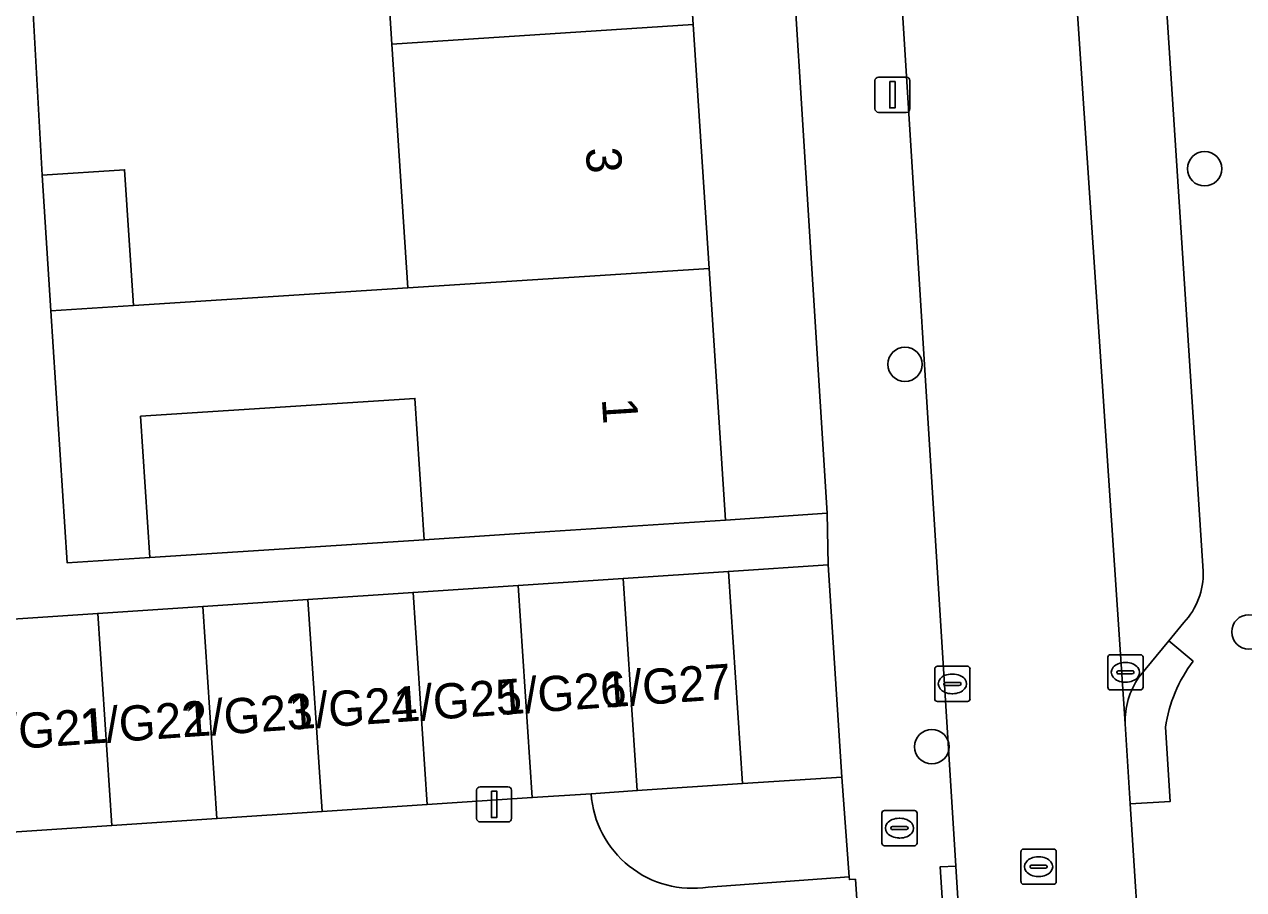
# Model space of a CAD drawing. Extents: x 159680 to 160786, y 387323 to 388340.
# Drawn here: x 160319.95 to 160354.58, y 388076.5 to 388101.06 of the extents above; entities that cross this region are included whole.
import ezdxf

# ---------------------------------------------------------------- set-up
doc = ezdxf.new("R2010")
doc.units = 0
for name, color, linetype in [('IMGEO_Boom', 7, 'Continuous'), ('IMGEO_Brandkraan', 7, 'Continuous'), ('IMGEO_Erf', 7, 'Continuous'), ('IMGEO_Kolk', 7, 'Continuous'), ('IMGEO_Lichtmast', 7, 'Continuous'), ('IMGEO_Muur', 7, 'Continuous'), ('IMGEO_Pand', 7, 'Continuous'), ('IMGEO_Pand_nummerreeks', 7, 'Continuous'), ('IMGEO_Parkeervlak_open', 7, 'Continuous'), ('IMGEO_Rijbaan_lokaal_open', 7, 'Continuous'), ('IMGEO_Rioolput', 7, 'Continuous'), ('IMGEO_Voetpad_open', 7, 'Continuous')]:
    doc.layers.add(name, color=color, linetype=linetype)

msp = doc.modelspace()

# ---------------------------------------------------------------- linework, layer by layer
at = {"layer": 'IMGEO_Boom'}
for centre in [(160353.477, 388096.961), (160344.964, 388091.408), (160354.735, 388083.812), (160345.727, 388080.553)]:
    msp.add_circle(centre, 0.489, dxfattribs=at)
at = {"layer": 'IMGEO_Brandkraan'}
for p, q in [((160344.307, 388077.815), (160344.307, 388078.667)), ((160344.382, 388078.741), (160345.234, 388078.741)), ((160344.795, 388078.521), (160344.82, 388078.521)), ((160345.308, 388078.667), (160345.308, 388077.815)), ((160344.566, 388078.235), (160344.566, 388078.247)), ((160345.004, 388078.198), (160344.606, 388078.198)), ((160344.609, 388078.284), (160345.007, 388078.284)), ((160345.05, 388078.247), (160345.05, 388078.235)), ((160344.818, 388077.961), (160344.793, 388077.961)), ((160345.234, 388077.741), (160344.382, 388077.741))]:
    msp.add_line(p, q, dxfattribs=at)
for points in [[(160344.307, 388077.815), (160344.307, 388078.667)], [(160344.382, 388078.741), (160345.234, 388078.741)], [(160345.308, 388078.667), (160345.308, 388077.815)], [(160345.234, 388077.741), (160344.382, 388077.741)]]:
    msp.add_lwpolyline(points, dxfattribs=at)
for centre, radius, start, end in [((160344.384, 388078.665), 0.0765, 91.552, 178.448), ((160344.384, 388078.665), 0.0765, 91.552, 178.448), ((160345.232, 388078.665), 0.0765, 1.552, 88.448), ((160345.232, 388078.665), 0.0765, 1.552, 88.448), ((160344.606, 388078.244), 0.0403, 85.8775, 175.7526), ((160344.603, 388078.234), 0.0366, 178.938, 274.7102), ((160345.007, 388078.241), 0.043, 264.8664, 352.4533), ((160345.011, 388078.246), 0.0386, 1.7309, 96.639), ((160344.384, 388077.817), 0.0765, 181.552, 268.448), ((160344.384, 388077.817), 0.0765, 181.552, 268.448), ((160345.232, 388077.817), 0.0765, 271.552, 358.448), ((160345.232, 388077.817), 0.0765, 271.552, 358.448)]:
    msp.add_arc(centre, radius, start, end, dxfattribs=at)
for centre, major_axis, ratio, start_param, end_param in [((160344.794, 388078.241), (-0.387, 0.002), 0.722429, 4.712389, 7.853982), ((160344.819, 388078.241), (-0.39, 0.002), 0.717154, 1.570796, 4.712389)]:
    msp.add_ellipse(centre, major_axis=major_axis, ratio=ratio, start_param=start_param, end_param=end_param, dxfattribs=at)
at = {"layer": 'IMGEO_Erf'}
for points in [[(160340.123, 388129.161), (160337.14, 388128.974), (160337.603, 388121.83), (160338.052, 388114.905), (160338.501, 388107.98), (160338.95, 388101.055), (160339.399, 388094.13), (160339.862, 388086.984), (160342.749, 388087.181)], [(160331.04, 388090.44), (160323.247, 388089.935), (160323.506, 388085.925), (160331.3, 388086.429)], [(160342.783, 388085.715), (160339.946, 388085.529), (160340.346, 388079.504), (160343.168, 388079.685)]]:
    msp.add_lwpolyline(points, close=True, dxfattribs=at)
msp.add_lwpolyline([(160320.108, 388102.915), (160320.449, 388096.78), (160322.794, 388096.932), (160323.043, 388093.076), (160330.837, 388093.578), (160330.388, 388100.5), (160330.119, 388104.664)], dxfattribs=at)
at = {"layer": 'IMGEO_Kolk'}
for p, q in [((160350.726, 388082.239), (160350.726, 388083.091)), ((160350.801, 388083.165), (160351.653, 388083.165)), ((160351.727, 388083.091), (160351.727, 388082.239)), ((160345.81, 388081.911), (160345.81, 388082.763)), ((160345.885, 388082.837), (160346.737, 388082.837)), ((160346.811, 388082.763), (160346.811, 388081.911)), ((160350.985, 388082.659), (160350.985, 388082.671)), ((160351.028, 388082.708), (160351.426, 388082.708)), ((160351.214, 388082.945), (160351.239, 388082.945)), ((160351.469, 388082.671), (160351.469, 388082.659)), ((160346.069, 388082.331), (160346.069, 388082.343)), ((160346.507, 388082.294), (160346.109, 388082.294)), ((160346.112, 388082.38), (160346.51, 388082.38)), ((160346.298, 388082.617), (160346.323, 388082.617)), ((160346.553, 388082.343), (160346.553, 388082.331)), ((160351.423, 388082.622), (160351.025, 388082.622)), ((160351.237, 388082.385), (160351.212, 388082.385)), ((160346.321, 388082.057), (160346.296, 388082.057)), ((160351.653, 388082.165), (160350.801, 388082.165)), ((160346.737, 388081.837), (160345.885, 388081.837))]:
    msp.add_line(p, q, dxfattribs=at)
for points in [[(160350.726, 388082.239), (160350.726, 388083.091)], [(160350.801, 388083.165), (160351.653, 388083.165)], [(160351.727, 388083.091), (160351.727, 388082.239)], [(160345.81, 388081.911), (160345.81, 388082.763)], [(160345.885, 388082.837), (160346.737, 388082.837)], [(160346.811, 388082.763), (160346.811, 388081.911)], [(160351.653, 388082.165), (160350.801, 388082.165)], [(160346.737, 388081.837), (160345.885, 388081.837)]]:
    msp.add_lwpolyline(points, dxfattribs=at)
for centre, radius, start, end in [((160350.803, 388083.089), 0.0765, 91.552, 178.448), ((160350.803, 388083.089), 0.0765, 91.552, 178.448), ((160351.651, 388083.089), 0.0765, 1.552, 88.448), ((160351.651, 388083.089), 0.0765, 1.552, 88.448), ((160345.887, 388082.761), 0.0765, 91.552, 178.448), ((160345.887, 388082.761), 0.0765, 91.552, 178.448), ((160346.735, 388082.761), 0.0765, 1.552, 88.448), ((160346.735, 388082.761), 0.0765, 1.552, 88.448), ((160351.025, 388082.668), 0.0403, 85.8775, 175.7526), ((160351.022, 388082.658), 0.0366, 178.938, 274.7102), ((160351.426, 388082.665), 0.043, 264.8664, 352.4533), ((160351.43, 388082.67), 0.0386, 1.7309, 96.639), ((160346.109, 388082.34), 0.0403, 85.8775, 175.7526), ((160346.106, 388082.33), 0.0366, 178.938, 274.7102), ((160346.51, 388082.337), 0.043, 264.8664, 352.4533), ((160346.514, 388082.342), 0.0386, 1.7309, 96.639), ((160350.803, 388082.241), 0.0765, 181.552, 268.448), ((160350.803, 388082.241), 0.0765, 181.552, 268.448), ((160351.651, 388082.241), 0.0765, 271.552, 358.448), ((160351.651, 388082.241), 0.0765, 271.552, 358.448), ((160345.887, 388081.913), 0.0765, 181.552, 268.448), ((160345.887, 388081.913), 0.0765, 181.552, 268.448), ((160346.735, 388081.913), 0.0765, 271.552, 358.448), ((160346.735, 388081.913), 0.0765, 271.552, 358.448)]:
    msp.add_arc(centre, radius, start, end, dxfattribs=at)
for centre, major_axis, ratio, start_param, end_param in [((160351.213, 388082.665), (-0.387, 0.002), 0.722429, 4.712389, 7.853982), ((160351.238, 388082.665), (-0.39, 0.002), 0.717154, 1.570796, 4.712389), ((160346.297, 388082.337), (-0.387, 0.002), 0.722429, 4.712389, 7.853982), ((160346.322, 388082.337), (-0.39, 0.002), 0.717154, 1.570796, 4.712389)]:
    msp.add_ellipse(centre, major_axis=major_axis, ratio=ratio, start_param=start_param, end_param=end_param, dxfattribs=at)
at = {"layer": 'IMGEO_Lichtmast'}
for p, q in [((160344.112, 388098.661), (160344.112, 388099.461)), ((160344.112, 388099.461), (160344.112, 388098.661)), ((160344.212, 388099.561), (160345.002, 388099.561)), ((160345.002, 388099.561), (160344.212, 388099.561)), ((160345.102, 388099.461), (160345.102, 388098.661)), ((160345.102, 388098.661), (160345.102, 388099.461)), ((160345.002, 388098.561), (160344.212, 388098.561)), ((160344.212, 388098.561), (160345.002, 388098.561)), ((160332.795, 388078.517), (160332.795, 388079.317)), ((160332.795, 388079.317), (160332.795, 388078.517)), ((160332.895, 388079.417), (160333.685, 388079.417)), ((160333.685, 388079.417), (160332.895, 388079.417)), ((160333.785, 388079.317), (160333.785, 388078.517)), ((160333.785, 388078.517), (160333.785, 388079.317)), ((160333.685, 388078.417), (160332.895, 388078.417)), ((160332.895, 388078.417), (160333.685, 388078.417))]:
    msp.add_line(p, q, dxfattribs=at)
for points in [[(160344.532, 388099.436), (160344.682, 388099.436), (160344.682, 388098.686), (160344.532, 388098.686), (160344.532, 388099.436)], [(160333.215, 388079.292), (160333.365, 388079.292), (160333.365, 388078.542), (160333.215, 388078.542), (160333.215, 388079.292)]]:
    msp.add_lwpolyline(points, dxfattribs=at)
for centre, start, end in [((160344.212, 388099.461), 90, 180), ((160344.212, 388099.461), 90, 180), ((160345.002, 388099.461), 0, 90), ((160345.002, 388099.461), 360, 90), ((160344.212, 388098.661), 180, 270), ((160344.212, 388098.661), 180, 270), ((160345.002, 388098.661), 270, 0), ((160345.002, 388098.661), 270, 0), ((160332.895, 388079.317), 90, 180), ((160332.895, 388079.317), 90, 180), ((160333.685, 388079.317), 0, 90), ((160333.685, 388079.317), 360, 90), ((160332.895, 388078.517), 180, 270), ((160332.895, 388078.517), 180, 270), ((160333.685, 388078.517), 270, 0), ((160333.685, 388078.517), 270, 0)]:
    msp.add_arc(centre, 0.1, start, end, dxfattribs=at)
at = {"layer": 'IMGEO_Muur'}
for points in [[(160342.783, 388085.715), (160343.168, 388079.685)], [(160343.168, 388079.685), (160340.346, 388079.504)]]:
    msp.add_lwpolyline(points, dxfattribs=at)
at = {"layer": 'IMGEO_Pand'}
for points in [[(160338.501, 388107.98), (160329.94, 388107.426), (160324.882, 388107.099), (160325.061, 388104.337), (160330.119, 388104.664), (160330.388, 388100.5), (160338.95, 388101.055)], [(160339.399, 388094.13), (160338.95, 388101.055), (160330.388, 388100.5), (160330.837, 388093.578)], [(160323.043, 388093.076), (160322.794, 388096.932), (160320.449, 388096.78), (160320.698, 388092.925)], [(160339.399, 388094.13), (160330.837, 388093.578), (160323.043, 388093.076), (160320.698, 388092.925), (160321.161, 388085.773), (160323.506, 388085.925), (160323.247, 388089.935), (160331.04, 388090.44), (160331.3, 388086.429), (160334.873, 388086.661), (160339.862, 388086.984)], [(160336.96, 388085.331), (160337.36, 388079.306), (160340.346, 388079.504), (160339.946, 388085.529)], [(160331.388, 388078.909), (160334.374, 388079.108), (160333.974, 388085.132), (160330.988, 388084.934)], [(160333.974, 388085.132), (160334.374, 388079.108), (160336.048, 388079.219), (160337.36, 388079.306), (160336.96, 388085.331)], [(160325.416, 388078.513), (160328.402, 388078.711), (160328.002, 388084.736), (160325.016, 388084.537)], [(160330.988, 388084.934), (160328.002, 388084.736), (160328.402, 388078.711), (160331.388, 388078.909)], [(160325.016, 388084.537), (160322.03, 388084.339), (160322.43, 388078.314), (160325.416, 388078.513)], [(160319.444, 388078.116), (160322.43, 388078.314), (160322.03, 388084.339), (160319.044, 388084.14)]]:
    msp.add_lwpolyline(points, close=True, dxfattribs=at)
at = {"layer": 'IMGEO_Parkeervlak_open'}
for points in [[(160343.536, 388201.495), (160346.284, 388157.27), (160346.58, 388152.473), (160349.09, 388113.073), (160349.405, 388108.263), (160351.221, 388081.202)], [(160353.439, 388085.533), (160349.992, 388138.56), (160349.452, 388146.949), (160346.235, 388197.693)], [(160351.608, 388082.525), (160352.463, 388083.562), (160352.886, 388084.079)]]:
    msp.add_lwpolyline(points, dxfattribs=at)
for centre, radius, start, end in [((160351.395, 388085.478), 2.045, 316.8236, 1.5297), ((160353.438, 388081.272), 2.218, 145.5882, 181.8016)]:
    msp.add_arc(centre, radius, start, end, dxfattribs=at)
at = {"layer": 'IMGEO_Rijbaan_lokaal_open'}
msp.add_lwpolyline([(160347.63, 388058.162), (160352.685, 388058.42), (160351.366, 388078.927), (160351.221, 388081.202), (160349.405, 388108.263), (160344.486, 388107.928), (160346.407, 388077.164), (160346.697, 388072.604)], close=True, dxfattribs=at)
for points in [[(160336.048, 388079.219), (160334.374, 388079.108), (160331.388, 388078.909), (160328.402, 388078.711), (160325.416, 388078.513), (160322.43, 388078.314), (160319.444, 388078.116)], [(160319.342, 388070.096), (160322.233, 388070.283), (160325.123, 388070.471), (160328.014, 388070.658), (160330.905, 388070.846), (160333.795, 388071.033), (160336.686, 388071.221), (160336.615, 388072.304), (160342.719, 388072.7), (160342.725, 388072.61), (160343.833, 388072.688), (160343.554, 388076.791), (160343.384, 388076.781), (160343.378, 388076.862), (160339.372, 388076.57)]]:
    msp.add_lwpolyline(points, dxfattribs=at)
msp.add_arc((160338.923, 388079.417), 2.882, 183.9346, 278.9605, dxfattribs=at)
at = {"layer": 'IMGEO_Rioolput'}
for p, q in [((160348.26, 388076.722), (160348.26, 388077.574)), ((160348.335, 388077.648), (160349.187, 388077.648)), ((160349.261, 388077.574), (160349.261, 388076.722)), ((160348.519, 388077.142), (160348.519, 388077.154)), ((160348.957, 388077.105), (160348.559, 388077.105)), ((160348.562, 388077.191), (160348.96, 388077.191)), ((160348.748, 388077.428), (160348.773, 388077.428)), ((160349.003, 388077.154), (160349.003, 388077.142)), ((160348.771, 388076.868), (160348.746, 388076.868)), ((160349.187, 388076.648), (160348.335, 388076.648))]:
    msp.add_line(p, q, dxfattribs=at)
for points in [[(160348.26, 388076.722), (160348.26, 388077.574)], [(160348.335, 388077.648), (160349.187, 388077.648)], [(160349.261, 388077.574), (160349.261, 388076.722)], [(160349.187, 388076.648), (160348.335, 388076.648)]]:
    msp.add_lwpolyline(points, dxfattribs=at)
for centre, radius, start, end in [((160348.337, 388077.572), 0.0765, 91.552, 178.448), ((160348.337, 388077.572), 0.0765, 91.552, 178.448), ((160349.185, 388077.572), 0.0765, 1.552, 88.448), ((160349.185, 388077.572), 0.0765, 1.552, 88.448), ((160348.559, 388077.151), 0.0403, 85.8775, 175.7526), ((160348.556, 388077.141), 0.0366, 178.938, 274.7102), ((160348.96, 388077.148), 0.043, 264.8664, 352.4533), ((160348.964, 388077.153), 0.0386, 1.7309, 96.639), ((160348.337, 388076.724), 0.0765, 181.552, 268.448), ((160348.337, 388076.724), 0.0765, 181.552, 268.448), ((160349.185, 388076.724), 0.0765, 271.552, 358.448), ((160349.185, 388076.724), 0.0765, 271.552, 358.448)]:
    msp.add_arc(centre, radius, start, end, dxfattribs=at)
for centre, major_axis, ratio, start_param, end_param in [((160348.747, 388077.148), (-0.387, 0.002), 0.722429, 4.712389, 7.853982), ((160348.772, 388077.148), (-0.39, 0.002), 0.717154, 1.570796, 4.712389)]:
    msp.add_ellipse(centre, major_axis=major_axis, ratio=ratio, start_param=start_param, end_param=end_param, dxfattribs=at)
at = {"layer": 'IMGEO_Voetpad_open'}
for points in [[(160346.235, 388197.693), (160349.452, 388146.949), (160349.892, 388146.975), (160350.42, 388138.591), (160349.992, 388138.56), (160353.439, 388085.533)], [(160337.56, 388167.763), (160338.24, 388156.847), (160338.477, 388153.697), (160340.021, 388130.778), (160340.038, 388130.528), (160340.123, 388129.161), (160342.749, 388087.181), (160342.783, 388085.715), (160343.168, 388079.685), (160343.378, 388076.862), (160343.384, 388076.781), (160343.554, 388076.791), (160343.833, 388072.688), (160344.051, 388069.366), (160345.247, 388051.01)], [(160347.63, 388058.162), (160346.697, 388072.604), (160346.258, 388072.58), (160345.967, 388077.145), (160346.407, 388077.164), (160344.486, 388107.928), (160344.181, 388112.734)], [(160319.044, 388084.14), (160322.03, 388084.339), (160325.016, 388084.537), (160328.002, 388084.736), (160330.988, 388084.934), (160333.974, 388085.132), (160336.96, 388085.331), (160339.946, 388085.529), (160342.783, 388085.715), (160342.749, 388087.181), (160339.862, 388086.984), (160334.873, 388086.661), (160331.3, 388086.429), (160323.506, 388085.925), (160321.161, 388085.773), (160320.698, 388092.925), (160320.449, 388096.78), (160320.108, 388102.915)], [(160352.886, 388084.079), (160352.463, 388083.562), (160353.149, 388082.978)], [(160353.149, 388082.978), (160352.463, 388083.562), (160351.608, 388082.525)], [(160351.221, 388081.202), (160351.366, 388078.927), (160352.5, 388078.999), (160352.368, 388081.105)], [(160352.368, 388081.105), (160352.5, 388078.999), (160351.366, 388078.927), (160352.685, 388058.42), (160352.996, 388053.6), (160353.477, 388046.186), (160353.628, 388043.214), (160358.595, 388043.68)], [(160343.168, 388079.685), (160340.346, 388079.504), (160337.36, 388079.306), (160336.048, 388079.219)], [(160339.372, 388076.57), (160343.378, 388076.862), (160343.168, 388079.685)]]:
    msp.add_lwpolyline(points, dxfattribs=at)
msp.add_lwpolyline([(160346.697, 388072.604), (160346.407, 388077.164), (160345.967, 388077.145), (160346.258, 388072.58)], close=True, dxfattribs=at)
for centre, radius, start, end in [((160351.395, 388085.478), 2.045, 316.8236, 1.5297), ((160356.399, 388080.524), 4.073, 142.938, 171.7919), ((160356.399, 388080.524), 4.073, 142.938, 171.7919), ((160353.438, 388081.272), 2.218, 145.5882, 181.8016), ((160338.923, 388079.417), 2.882, 183.9346, 278.9605)]:
    msp.add_arc(centre, radius, start, end, dxfattribs=at)

# ---------------------------------------------------------------- texts
at = {"layer": 'IMGEO_Pand_nummerreeks'}
for s, rotation, p in [('3', 273.709, (160335.891, 388097.544)), ('1', 273.709, (160336.351, 388090.432)), ('1/G26', 4.0263, (160333.446, 388081.452)), ('1/G27', 4.0263, (160336.419, 388081.661)), ('1/G25', 4.0263, (160330.474, 388081.243)), ('1/G23', 4.0263, (160324.529, 388080.824)), ('1/G24', 4.0263, (160327.501, 388081.034)), ('1/G21', 4.0263, (160318.693, 388080.414)), ('1/G22', 4.0263, (160321.55, 388080.615))]:
    msp.add_text(s, height=1, rotation=rotation, dxfattribs=at).set_placement(p)

doc.saveas('drawing.dxf')
